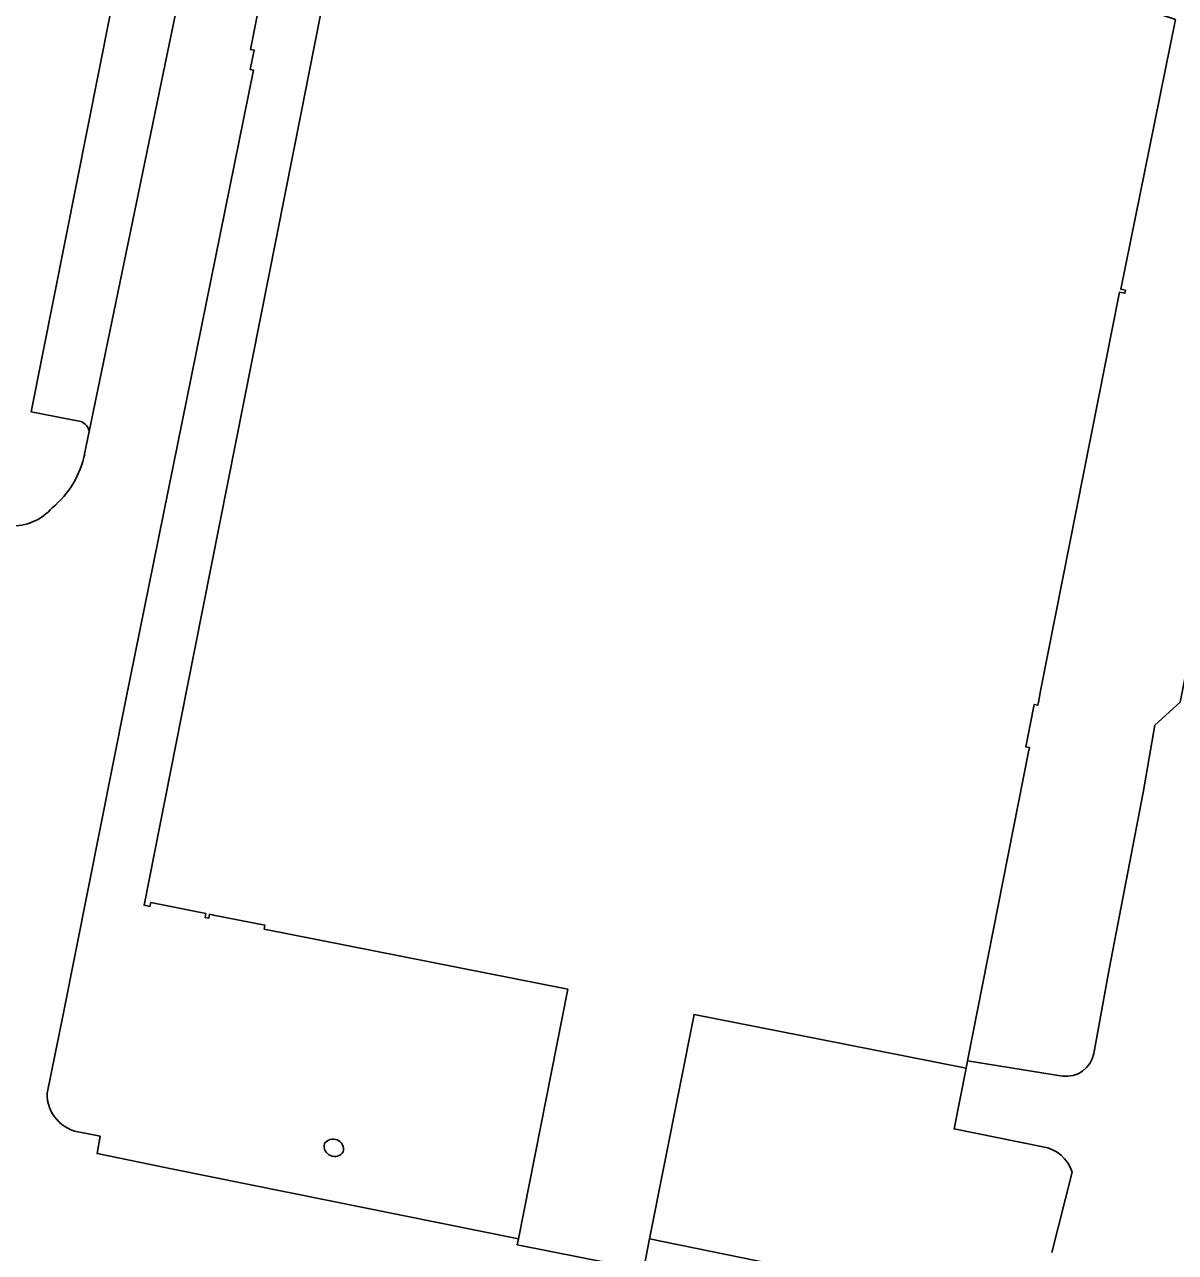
# Model space of a CAD drawing. Extents: x 158793 to 159888, y 384317 to 385256.
# Drawn here: x 159299.8 to 159393, y 384704.4 to 384803.8 of the extents above; entities that cross this region are included whole.
import ezdxf

# ---------------------------------------------------------------- set-up
doc = ezdxf.new("R2010")
doc.units = 0
for name, color, linetype in [('IMGEO_Groenvoorziening', 7, 'Continuous'), ('IMGEO_Opslagtank', 7, 'Continuous'), ('IMGEO_Pand', 7, 'Continuous'), ('IMGEO_Parkeervlak_open', 7, 'Continuous'), ('IMGEO_Rijbaan_lokaal_gesloten', 7, 'Continuous'), ('IMGEO_Voetpad_open', 7, 'Continuous')]:
    doc.layers.add(name, color=color, linetype=linetype)

msp = doc.modelspace()

# ---------------------------------------------------------------- linework, layer by layer
at = {"layer": 'IMGEO_Groenvoorziening'}
msp.add_arc((159385.86, 384709.379), 91.215, 171.46871, 204.43394, dxfattribs=at)
at = {"layer": 'IMGEO_Opslagtank'}
for centre, radius, start, end in [((159324.942, 384713.001), 0.84, 166.38046, 326.28541), ((159324.821, 384712.725), 0.841, 346.93797, 145.7279)]:
    msp.add_arc(centre, radius, start, end, dxfattribs=at)
at = {"layer": 'IMGEO_Pand'}
msp.add_lwpolyline([(159357.378, 384974.334), (159322.854, 384799.844), (159322.226, 384796.668), (159312.992, 384750), (159309.529, 384732.5), (159310, 384732.409), (159310.059, 384732.719), (159314.519, 384731.84), (159314.459, 384731.52), (159314.769, 384731.46), (159314.829, 384731.77), (159315.146, 384731.708), (159319.299, 384730.89), (159319.239, 384730.58), (159343.82, 384725.7), (159339.829, 384705.503), (159339.73, 384705), (159349.94, 384702.969), (159350.44, 384705.486), (159354.049, 384723.669), (159366.249, 384721.252), (159376.059, 384719.309), (159376.175, 384719.897), (159381.122, 384744.927), (159381.19, 384745.27), (159380.89, 384745.33), (159381.57, 384748.76), (159381.859, 384748.7), (159381.909, 384748.953), (159382.116, 384750), (159388.47, 384782.14), (159388.91, 384782.059), (159388.959, 384782.309), (159388.579, 384782.39), (159390.519, 384791.967), (159393, 384804.219)], dxfattribs=at)
at = {"layer": 'IMGEO_Parkeervlak_open'}
for points in [[(159343.82, 384725.7), (159319.239, 384730.58), (159319.299, 384730.89), (159315.146, 384731.708), (159314.829, 384731.77), (159314.769, 384731.46), (159314.459, 384731.52), (159314.519, 384731.84), (159310.059, 384732.719), (159310, 384732.409), (159309.529, 384732.5), (159312.992, 384750), (159322.226, 384796.668), (159322.854, 384799.844), (159357.378, 384974.334), (159357.878, 384976.863), (159362.45, 385000), (159363.149, 385003.539), (159363.391, 385004.764)], [(159357.199, 384998.004), (159356.689, 384996.403), (159356.405, 384995.11), (159318.142, 384801.801), (159318.438, 384801.74), (159318.115, 384800.174), (159318.384, 384800.119), (159308.024, 384749.02), (159302.972, 384723.662), (159301.667, 384717.28)], [(159386.389, 384720.489), (159387.646, 384727.321), (159390.398, 384741.625), (159391.347, 384747.081), (159393.399, 384748.943), (159393.921, 384751.671), (159395.913, 384761.207), (159404.88, 384806.8), (159417.31, 384869.331), (159422.956, 384898.509), (159428.792, 384927.805), (159435.493, 384961.573), (159437.106, 384961.277)], [(159311.978, 384818.241), (159309.546, 384818.645), (159300.39, 384772.458), (159304.405, 384771.67)], [(159305.081, 384770.863), (159313.567, 384812.026), (159314.208, 384814.932)], [(159393.25, 384807.419), (159391.489, 384807.77), (159390.91, 384804.94), (159393, 384804.219), (159390.519, 384791.967), (159388.579, 384782.39), (159388.959, 384782.309), (159388.91, 384782.059), (159388.47, 384782.14), (159382.116, 384750), (159381.909, 384748.953), (159381.859, 384748.7), (159381.57, 384748.76), (159380.89, 384745.33), (159381.19, 384745.27), (159381.122, 384744.927), (159376.175, 384719.897), (159383.863, 384718.662)], [(159304.467, 384714.096), (159305.96, 384713.817), (159305.723, 384712.394), (159311.737, 384711.172), (159339.829, 384705.503), (159343.82, 384725.7)], [(159375.084, 384714.387), (159376.059, 384719.309), (159366.249, 384721.252), (159354.049, 384723.669), (159350.44, 384705.486), (159376.165, 384700.213)], [(159382.261, 384712.951), (159375.084, 384714.387)], [(159382.997, 384704.388), (159384.634, 384710.887)]]:
    msp.add_lwpolyline(points, dxfattribs=at)
for centre, radius, start, end in [((159304.063, 384770.697), 1.031, 9.26309, 70.64073), ((159384.145, 384720.932), 2.287, 262.91969, 348.83508), ((159304.81, 384717.221), 3.144, 178.92706, 263.72954), ((159324.942, 384713.001), 0.84, 166.38046, 326.28541), ((159324.821, 384712.725), 0.841, 346.93797, 145.7279), ((159381.822, 384710.05), 2.934, 16.58007, 81.38741)]:
    msp.add_arc(centre, radius, start, end, dxfattribs=at)
at = {"layer": 'IMGEO_Rijbaan_lokaal_gesloten'}
for points in [[(159301.667, 384717.28), (159302.972, 384723.662), (159308.024, 384749.02), (159318.384, 384800.119), (159318.115, 384800.174), (159318.438, 384801.74), (159318.142, 384801.801), (159356.405, 384995.11), (159356.689, 384996.403), (159361.845, 385021.942), (159362.462, 385025.429), (159370.741, 385067.441)], [(159437.106, 384961.277), (159435.493, 384961.573), (159428.792, 384927.805), (159422.956, 384898.509), (159417.31, 384869.331), (159404.88, 384806.8), (159395.913, 384761.207), (159393.921, 384751.671), (159393.399, 384748.943), (159391.347, 384747.081), (159390.398, 384741.625), (159387.646, 384727.321), (159386.389, 384720.489)], [(159316.437, 384826.496), (159314.208, 384814.932), (159313.567, 384812.026), (159305.081, 384770.863), (159304.713, 384769.072)], [(159383.863, 384718.662), (159376.175, 384719.897), (159376.059, 384719.309), (159375.084, 384714.387), (159382.261, 384712.951)], [(159376.165, 384700.213), (159350.44, 384705.486), (159349.94, 384702.969), (159339.73, 384705), (159339.829, 384705.503), (159311.737, 384711.172), (159305.723, 384712.394), (159305.96, 384713.817), (159304.467, 384714.096)], [(159384.634, 384710.887), (159382.997, 384704.388)]]:
    msp.add_lwpolyline(points, dxfattribs=at)
for centre, radius, start, end in [((159297.221, 384770.585), 7.644, 309.59141, 348.58123), ((159298.822, 384767.553), 4.343, 267.91289, 318.84689), ((159385.86, 384709.379), 91.215, 171.46871, 204.43394), ((159384.145, 384720.932), 2.287, 262.91969, 348.83508), ((159304.81, 384717.221), 3.144, 178.92706, 263.72954), ((159381.822, 384710.05), 2.934, 16.58007, 81.38741)]:
    msp.add_arc(centre, radius, start, end, dxfattribs=at)
at = {"layer": 'IMGEO_Voetpad_open'}
for points in [[(159304.405, 384771.67), (159300.39, 384772.458), (159309.546, 384818.645)], [(159304.713, 384769.072), (159305.081, 384770.863)]]:
    msp.add_lwpolyline(points, dxfattribs=at)
for centre, radius, start, end in [((159304.063, 384770.697), 1.031, 9.26309, 70.64073), ((159297.221, 384770.585), 7.644, 309.59141, 348.58123), ((159298.822, 384767.553), 4.343, 267.91289, 318.84689)]:
    msp.add_arc(centre, radius, start, end, dxfattribs=at)

doc.saveas('drawing.dxf')
